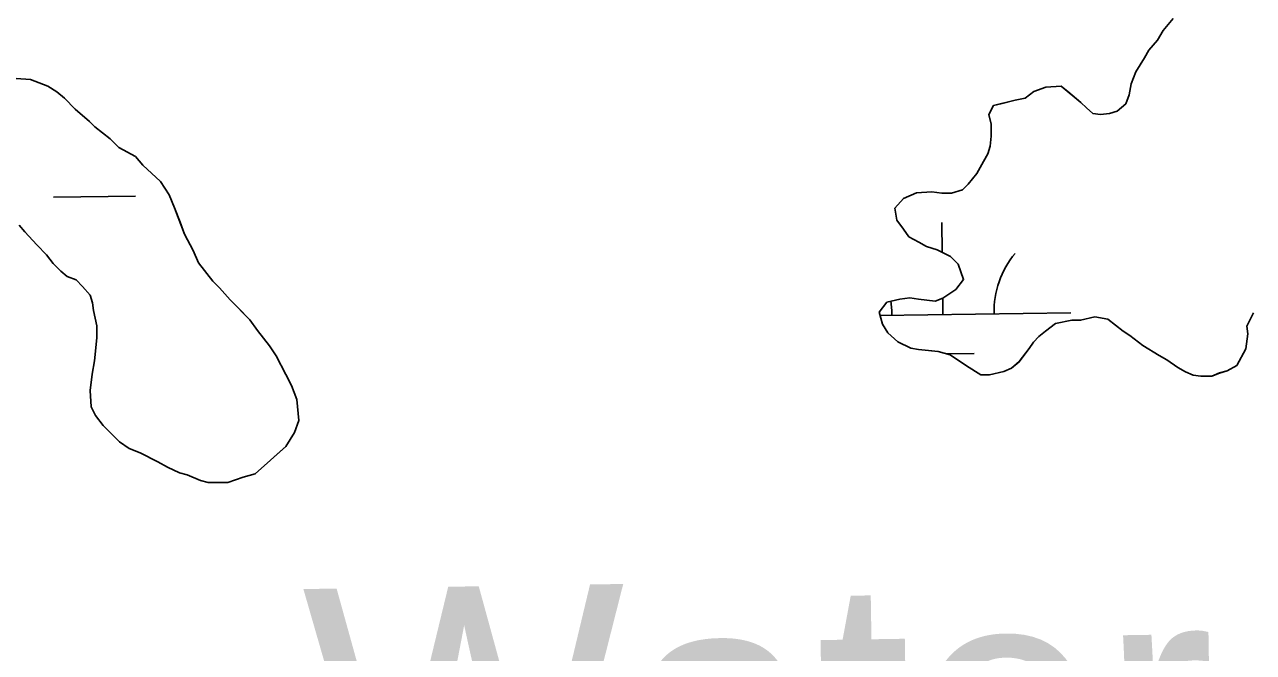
# Model space of a CAD drawing. Extents: x 3767014 to 3805179, y 361544 to 387384.
# Drawn here: x 3792392.4 to 3792873.2, y 368182.4 to 368428.1 of the extents above; entities that cross this region are included whole.
import ezdxf

# ---------------------------------------------------------------- set-up
doc = ezdxf.new("R2010")
doc.units = 0
for name, color, linetype in [('V-RIVR-EDGE', 7, 'Continuous'), ('V-RIVR-IDEN', 7, 'Continuous'), ('V-TOPO-SHOR', 7, 'Continuous'), ('V-WETL-SWMP', 7, 'Continuous')]:
    doc.layers.add(name, color=color, linetype=linetype)

msp = doc.modelspace()

# ---------------------------------------------------------------- linework, layer by layer
at = {"layer": 'V-RIVR-EDGE'}
msp.add_spline([(3785266.865, 377529.211), (3785342.8, 377494.248), (3785391.258, 377467.439), (3785439.72, 377442.249), (3785475.246, 377418.707), (3785525.316, 377389.469), (3785575.383, 377359.422), (3785621.413, 377331.811), (3785722.351, 377269.288), (3785796.661, 377231.094), (3785852.385, 377199.415), (3785928.324, 377166.069), (3785964.678, 377149.804), (3786028.506, 377124.576), (3786060.018, 377113.175), (3786092.316, 377092.068), (3786117.34, 377073.405), (3786135.083, 377053.143), (3786154.458, 377039.347), (3786176.258, 377024.735), (3786206.946, 377006.867), (3786256.211, 376979.248), (3786328.098, 376942.677), (3786374.949, 376919.917), (3786491.265, 376862.208), (3786553.467, 376833.749), (3786619.713, 376805.279), (3786729.589, 376759.718), (3786796.656, 376736.099), (3786845.136, 376718.187), (3786867.767, 376712.469), (3787003.51, 376661.992), (3787089.16, 376631.048), (3787163.496, 376603.367), (3787230.559, 376578.13), (3787257.223, 376568.359), (3787300.044, 376551.27), (3787354.992, 376532.533), (3787409.127, 376512.181), (3787544.074, 376466.558), (3787612.756, 376442.126), (3787657.197, 376425.841), (3787730.724, 376398.162), (3787781.63, 376380.244), (3787834.96, 376361.511), (3787891.524, 376341.961), (3787940, 376322.432), (3787998.976, 376297.215), (3788050.697, 376281.721), (3788117.768, 376259.719), (3788176.757, 376240.164), (3788221.198, 376223.879), (3788259.981, 376209.226), (3788406.252, 376164.383), (3788541.215, 376125.23), (3788606.67, 376104.041), (3788679.39, 376077.173), (3788748.889, 376055.974), (3788871.693, 376005.528), (3788969.454, 375966.467), (3789047.013, 375933.926), (3789119.723, 375903.014), (3789155.253, 375881.09), (3789182.716, 375867.274), (3789214.225, 375854.256), (3789257.04, 375834.74), (3789281.286, 375828.21), (3789303.105, 375821.686), (3789328.955, 375809.491), (3789367.724, 375789.177), (3789414.577, 375767.225), (3789468.708, 375745.255), (3789509.105, 375728.981), (3789555.157, 375710.266), (3789585.849, 375694.015), (3789620.578, 375675.328), (3789681.97, 375646.062), (3789753.859, 375610.3), (3789792.633, 375591.603), (3789842.712, 375566.408), (3789897.64, 375539.584), (3789938.019, 375516.03), (3789968.727, 375506.25), (3790004.289, 375497.265), (3790030.972, 375494.773), (3790047.128, 375487.455), (3790077.007, 375469.589), (3790124.633, 375433.077), (3790192.442, 375382.768), (3790252.165, 375332.478), (3790290.91, 375302.459), (3790337.741, 375271.611), (3790406.357, 375220.491), (3790469.329, 375175.855), (3790570.248, 375106.054), (3790647.751, 375050.868), (3790691.367, 375028.115), (3790744.667, 374997.251), (3790806.838, 374955.852), (3790873.863, 374915.249), (3790932, 374877.903), (3791002.231, 374825.97), (3791052.265, 374782.175), (3791082.927, 374753.793), (3791131.331, 374705.149), (3791170.05, 374664.616), (3791192.631, 374638.681), (3791220.891, 374620.01), (3791288.67, 374557.569), (3791322.577, 374533.223), (3791362.944, 374504.817), (3791396.042, 374480.473), (3791434.785, 374449.645), (3791482.407, 374411.517), (3791534.052, 374365.291), (3791646.192, 374254.216), (3791707.514, 374196.644), (3791738.968, 374161.791), (3791773.65, 374123.694), (3791803.497, 374092.888), (3791829.321, 374070.18), (3791830.912, 374059.662), (3791837.316, 374032.958), (3791849.409, 374017.562), (3791884.123, 373992.405), (3791930.977, 373971.262), (3791954.393, 373955.838), (3791993.134, 373924.202), (3792026.979, 373874.785), (3792047.912, 373836.722), (3792063.186, 373799.482), (3792086.509, 373746.857), (3792112.249, 373690.181), (3792141.261, 373648.864), (3792158.993, 373624.558), (3792177.552, 373607.528), (3792214.702, 373586.409), (3792255.083, 373563.665), (3792301.119, 373538.48), (3792346.34, 373510.871), (3792382.671, 373485.71), (3792422.225, 373455.689), (3792479.537, 373411.875), (3792548.144, 373356.711), (3792619.168, 373298.307), (3792672.431, 373252.077), (3792709.534, 373212.357), (3792750.656, 373162.113), (3792839.385, 373068.08), (3792888.572, 373008.92), (3792945.027, 372945.699), (3792999.062, 372884.91), (3793053.898, 372820.884), (3793149.89, 372720.363), (3793208.761, 372653.092), (3793261.195, 372598.777), (3793315.232, 372538.796), (3793358.792, 372493.399), (3793409.592, 372432.618), (3793462.809, 372367.787), (3793498.283, 372323.219), (3793536.997, 372280.26), (3793578.124, 372232.443), (3793604.724, 372196.792), (3793668.438, 372125.466), (3793703.128, 372090.604), (3793760.41, 372034.66), (3793806.384, 371984.404), (3793839.438, 371942.268), (3793939.427, 371823.136), (3793981.333, 371763.186), (3794029.674, 371688.662), (3794050.609, 371651.408), (3794073.177, 371620.62), (3794178.796, 371488.535), (3794237.625, 371404.28), (3794268.243, 371358.106), (3794301.293, 371314.353), (3794332.724, 371269.794), (3794395.613, 371192), (3794429.476, 371149.862), (3794472.201, 371093.953), (3794523.788, 371024.274), (3794601.175, 370922.181), (3794640.679, 370871.942), (3794687.421, 370805.509), (3794733.389, 370752.828), (3794829.339, 370635.323), (3794895.463, 370557.521), (3794959.948, 370470.826), (3795013.158, 370403.569), (3795070.394, 370329.023), (3795159.854, 370203.448), (3795225.98, 370126.454), (3795296.13, 370041.363), (3795379.18, 369940.065), (3795459.001, 369841.201), (3795508.163, 369772.337), (3795554.103, 369708.333), (3795661.315, 369566.538), (3795715.338, 369500.897), (3795762.105, 369444.169), (3795798.366, 369390.703), (3795915.247, 369234.327), (3795963.601, 369165.465), (3796028.082, 369077.153), (3796043.387, 369052.853), (3796054.672, 369037.459), (3796077.242, 369007.48), (3796148.213, 368927.239), (3796183.677, 368878.627), (3796226.382, 368814.631), (3796275.531, 368740.105), (3796314.222, 368688.25), (3796353.714, 368633.158), (3796401.268, 368567.533), (3796456.873, 368487.33), (3796513.292, 368409.551), (3796545.533, 368365.8), (3796626.113, 368246.716), (3796670.449, 368188.377), (3796704.298, 368140.578), (3796751.041, 368074.145), (3796787.308, 368023.105), (3796838.907, 367958.278), (3796844.528, 367942.09), (3796845.295, 367925.104), (3796846.094, 367921.059), (3796852.559, 367919.425), (3796863.071, 367918.59), (3796875.166, 367904.003), (3796903.398, 367874.01), (3796931.629, 367844.017), (3796952.579, 367812.424), (3796982.392, 367767.87), (3797007.371, 367730.606), (3797037.194, 367690.095), (3797062.185, 367657.684), (3797075.869, 367631.77), (3797095.223, 367609.078), (3797126.665, 367569.372), (3797156.484, 367527.244), (3797212.099, 367451.085), (3797254.808, 367388.706), (3797302.183, 367327.228)], degree=3, dxfattribs=at)
at = {"layer": 'V-TOPO-SHOR'}
for points in [[(3792841.785, 368430.515), (3792837.922, 368425.815), (3792835.774, 368421.965), (3792832.339, 368418.116), (3792830.621, 368415.122), (3792827.185, 368409.564), (3792825.462, 368404.856), (3792824.598, 368400.575), (3792823.308, 368397.153), (3792819.875, 368394.161), (3792816.875, 368393.311), (3792813.451, 368392.889), (3792810.452, 368393.323), (3792807.888, 368395.47), (3792805.752, 368397.616), (3792800.622, 368401.909), (3792798.058, 368404.055), (3792792.061, 368403.637), (3792787.349, 368401.933), (3792783.917, 368399.371), (3792780.06, 368398.521), (3792774.922, 368397.247), (3792771.493, 368396.397), (3792769.773, 368392.975), (3792770.623, 368389.121), (3792770.613, 368384.41), (3792770.179, 368380.556), (3792769.314, 368377.562), (3792767.596, 368374.568), (3792765.018, 368369.861), (3792761.583, 368365.587), (3792759.439, 368363.449), (3792755.154, 368362.173), (3792751.3, 368362.181), (3792747.448, 368362.618), (3792741.451, 368362.202), (3792736.311, 368360.07), (3792732.876, 368356.224), (3792733.724, 368351.511), (3792736.286, 368348.081), (3792738.42, 368345.079), (3792742.27, 368342.93), (3792745.265, 368341.212), (3792749.545, 368339.92), (3792754.677, 368337.339), (3792757.669, 368334.337), (3792759.799, 368328.336), (3792756.795, 368324.488), (3792751.648, 368321.074), (3792748.65, 368319.794), (3792742.227, 368320.664), (3792738.803, 368321.099), (3792734.949, 368320.679), (3792729.806, 368319.405), (3792726.802, 368315.557), (3792728.078, 368310.842), (3792730.212, 368307.414), (3792734.058, 368303.979), (3792739.192, 368301.401), (3792742.189, 368300.967), (3792746.043, 368300.531), (3792749.895, 368300.096), (3792754.601, 368298.802), (3792761.018, 368294.507), (3792766.576, 368291.071), (3792770.002, 368291.065), (3792775.571, 368292.339), (3792778.571, 368293.616), (3792781.574, 368296.181), (3792785.438, 368301.311), (3792787.154, 368303.877), (3792789.301, 368306.013), (3792791.873, 368308.149), (3792795.734, 368311.139), (3792802.158, 368312.411), (3792805.584, 368312.405), (3792811.155, 368313.679), (3792816.291, 368312.81), (3792822.276, 368308.09), (3792824.842, 368306.371), (3792829.974, 368302.509), (3792836.388, 368298.642), (3792839.383, 368296.924), (3792843.659, 368293.918), (3792846.653, 368292.197), (3792849.647, 368290.909), (3792852.643, 368290.475), (3792856.926, 368290.465), (3792859.926, 368291.745)], [(3792453.253, 368350.776), (3792451.121, 368356.347), (3792448.991, 368361.489), (3792445.575, 368366.636), (3792438.736, 368373.071), (3792435.746, 368376.501), (3792429.33, 368379.942), (3792425.912, 368383.372), (3792419.926, 368388.095), (3792417.787, 368390.239), (3792412.231, 368394.962), (3792407.957, 368399.25), (3792404.965, 368401.827), (3792401.545, 368403.975), (3792394.696, 368406.558), (3792389.132, 368406.996), (3792384.419, 368406.15), (3792373.714, 368406.17)], [(3792390.303, 368349.615), (3792392.439, 368347.041), (3792397.139, 368341.894), (3792400.986, 368338.033), (3792403.55, 368334.601), (3792406.54, 368331.599), (3792409.106, 368329.452), (3792412.528, 368328.16), (3792415.092, 368325.588), (3792418.082, 368322.155), (3792418.934, 368319.157), (3792419.356, 368316.159), (3792420.63, 368310.16), (3792420.62, 368305.452), (3792419.745, 368296.459), (3792418.879, 368291.325), (3792418.011, 368284.902), (3792418.426, 368278.48), (3792420.132, 368275.049), (3792423.122, 368271.191), (3792426.113, 368268.186), (3792429.533, 368264.754), (3792433.381, 368262.178), (3792437.659, 368260.457), (3792444.504, 368257.019), (3792448.354, 368254.868), (3792453.058, 368252.72), (3792456.054, 368251.858), (3792461.189, 368249.705), (3792464.185, 368248.843), (3792468.467, 368248.835), (3792471.894, 368248.829), (3792477.892, 368250.957), (3792482.605, 368252.233), (3792487.323, 368256.505), (3792491.184, 368259.923), (3792494.614, 368262.915), (3792498.051, 368268.473), (3792499.773, 368273.182), (3792498.933, 368281.318), (3792496.803, 368286.889), (3792494.669, 368291.175), (3792490.831, 368298.462), (3792488.269, 368302.32), (3792483.571, 368308.325), (3792480.581, 368312.614), (3792475.881, 368317.332), (3792472.889, 368320.335), (3792468.617, 368325.053), (3792466.053, 368327.628), (3792460.5, 368334.918), (3792458.369, 368339.633), (3792454.954, 368346.064), (3792453.253, 368350.776)], [(3792859.926, 368291.745), (3792862.924, 368292.595), (3792866.783, 368294.729), (3792870.221, 368301.145), (3792871.09, 368307.137), (3792870.668, 368310.136), (3792873.246, 368315.27)]]:
    msp.add_lwpolyline(points, dxfattribs=at)
at = {"layer": 'V-WETL-SWMP'}
for p, q in [((3792841.784, 368430.516), (3792837.921, 368425.814)), ((3792837.921, 368425.814), (3792835.772, 368421.964)), ((3792835.772, 368421.964), (3792832.339, 368418.117)), ((3792832.339, 368418.117), (3792830.621, 368415.123)), ((3792830.621, 368415.123), (3792827.184, 368409.563)), ((3792827.184, 368409.563), (3792825.462, 368404.856)), ((3792787.348, 368401.934), (3792783.917, 368399.371)), ((3792792.061, 368403.637), (3792787.348, 368401.934)), ((3792798.057, 368404.054), (3792792.061, 368403.637)), ((3792805.752, 368397.616), (3792798.057, 368404.054)), ((3792825.462, 368404.856), (3792824.598, 368400.576)), ((3792780.061, 368398.522), (3792771.493, 368396.398)), ((3792783.917, 368399.371), (3792780.061, 368398.522)), ((3792807.888, 368395.47), (3792805.752, 368397.616)), ((3792823.307, 368397.153), (3792819.876, 368394.162)), ((3792824.598, 368400.576), (3792823.307, 368397.153)), ((3792771.493, 368396.398), (3792769.774, 368392.976)), ((3792769.774, 368392.976), (3792770.623, 368389.121)), ((3792810.453, 368393.324), (3792807.888, 368395.47)), ((3792813.45, 368392.89), (3792810.453, 368393.324)), ((3792816.876, 368393.312), (3792813.45, 368392.89)), ((3792819.876, 368394.162), (3792816.876, 368393.312)), ((3792770.623, 368389.121), (3792770.613, 368384.41)), ((3792770.613, 368384.41), (3792770.178, 368380.557)), ((3792769.315, 368377.562), (3792767.597, 368374.568)), ((3792770.178, 368380.557), (3792769.315, 368377.562)), ((3792767.597, 368374.568), (3792765.018, 368369.862)), ((3792765.018, 368369.862), (3792761.584, 368365.587)), ((3792759.439, 368363.45), (3792755.155, 368362.174)), ((3792761.584, 368365.587), (3792759.439, 368363.45)), ((3792403.759, 368360.553), (3792435.756, 368360.997)), ((3792736.31, 368360.07), (3792732.877, 368356.223)), ((3792741.452, 368362.201), (3792736.31, 368360.07)), ((3792747.448, 368362.618), (3792741.452, 368362.201)), ((3792751.301, 368362.182), (3792747.448, 368362.618)), ((3792755.155, 368362.174), (3792751.301, 368362.182)), ((3792732.877, 368356.223), (3792733.724, 368351.511)), ((3792733.724, 368351.511), (3792736.286, 368348.081)), ((3792751.423, 368338.975), (3792751.261, 368350.647)), ((3792736.286, 368348.081), (3792738.421, 368345.079)), ((3792738.421, 368345.079), (3792742.271, 368342.93)), ((3792742.271, 368342.93), (3792745.265, 368341.212)), ((3792745.265, 368341.212), (3792749.544, 368339.919)), ((3792749.544, 368339.919), (3792754.678, 368337.34)), ((3792754.678, 368337.34), (3792757.669, 368334.336)), ((3792757.669, 368334.336), (3792759.799, 368328.337)), ((3792756.794, 368324.489), (3792751.649, 368321.074)), ((3792759.799, 368328.337), (3792756.794, 368324.489)), ((3792734.948, 368320.678), (3792729.807, 368319.404)), ((3792738.803, 368321.099), (3792734.948, 368320.678)), ((3792742.227, 368320.664), (3792738.803, 368321.099)), ((3792748.649, 368319.795), (3792742.227, 368320.664)), ((3792751.649, 368321.074), (3792748.649, 368319.795)), ((3792751.761, 368314.651), (3792751.672, 368321.089)), ((3792729.807, 368319.404), (3792726.802, 368315.556)), ((3792726.802, 368315.556), (3792728.078, 368310.843)), ((3792727.14, 368314.309), (3792801.756, 368315.345)), ((3792870.667, 368310.136), (3792873.246, 368315.269)), ((3792728.078, 368310.843), (3792730.212, 368307.414)), ((3792791.874, 368308.149), (3792795.734, 368311.139)), ((3792795.734, 368311.139), (3792802.159, 368312.411)), ((3792802.159, 368312.411), (3792805.585, 368312.404)), ((3792805.585, 368312.404), (3792811.154, 368313.678)), ((3792811.154, 368313.678), (3792816.291, 368312.811)), ((3792816.291, 368312.811), (3792822.276, 368308.09)), ((3792871.089, 368307.138), (3792870.667, 368310.136)), ((3792730.212, 368307.414), (3792734.059, 368303.98)), ((3792787.155, 368303.876), (3792789.301, 368306.013)), ((3792789.301, 368306.013), (3792791.874, 368308.149)), ((3792822.276, 368308.09), (3792824.842, 368306.372)), ((3792824.842, 368306.372), (3792829.973, 368302.508)), ((3792870.221, 368301.144), (3792871.089, 368307.138)), ((3792734.059, 368303.98), (3792739.192, 368301.401)), ((3792739.192, 368301.401), (3792742.189, 368300.967)), ((3792742.189, 368300.967), (3792749.895, 368300.096)), ((3792781.574, 368296.18), (3792785.438, 368301.311)), ((3792785.438, 368301.311), (3792787.155, 368303.876)), ((3792829.973, 368302.508), (3792836.388, 368298.642)), ((3792866.783, 368294.728), (3792870.221, 368301.144)), ((3792749.895, 368300.096), (3792754.602, 368298.802)), ((3792753.023, 368299.236), (3792763.974, 368299.388)), ((3792754.602, 368298.802), (3792761.017, 368294.507)), ((3792778.571, 368293.616), (3792781.574, 368296.18)), ((3792836.388, 368298.642), (3792839.382, 368296.923)), ((3792839.382, 368296.923), (3792843.658, 368293.917)), ((3792761.017, 368294.507), (3792766.577, 368291.071)), ((3792766.577, 368291.071), (3792770.002, 368291.064)), ((3792770.002, 368291.064), (3792775.571, 368292.338)), ((3792775.571, 368292.338), (3792778.571, 368293.616)), ((3792843.658, 368293.917), (3792846.652, 368292.198)), ((3792846.652, 368292.198), (3792849.647, 368290.908)), ((3792849.647, 368290.908), (3792852.644, 368290.474)), ((3792856.926, 368290.465), (3792859.926, 368291.744)), ((3792859.926, 368291.744), (3792862.925, 368292.595)), ((3792862.925, 368292.595), (3792866.783, 368294.728)), ((3792852.644, 368290.474), (3792856.926, 368290.465))]:
    msp.add_line(p, q, dxfattribs=at)
msp.add_lwpolyline([(3792389.132, 368406.996), (3792394.697, 368406.557), (3792401.544, 368403.974), (3792404.965, 368401.827), (3792407.957, 368399.251), (3792412.231, 368394.961), (3792417.788, 368390.24), (3792419.925, 368388.095), (3792425.911, 368383.373), (3792429.33, 368379.941), (3792435.746, 368376.502), (3792438.736, 368373.071), (3792445.575, 368366.635), (3792448.991, 368361.489), (3792451.121, 368356.347), (3792454.955, 368346.063), (3792458.368, 368339.633), (3792460.5, 368334.919), (3792466.052, 368327.628), (3792468.616, 368325.054), (3792472.889, 368320.335), (3792480.582, 368312.613), (3792483.571, 368308.325), (3792488.269, 368302.321), (3792490.831, 368298.462), (3792494.67, 368291.175), (3792496.803, 368286.889), (3792498.933, 368281.318), (3792499.773, 368273.181), (3792498.051, 368268.474), (3792494.615, 368262.914), (3792482.604, 368252.233), (3792477.892, 368250.957), (3792471.893, 368248.828), (3792464.185, 368248.843), (3792461.189, 368249.705), (3792456.055, 368251.857), (3792453.059, 368252.719), (3792448.353, 368254.869), (3792444.504, 368257.018), (3792437.659, 368260.457), (3792433.381, 368262.178), (3792429.532, 368264.754), (3792423.122, 368271.19), (3792420.132, 368275.05), (3792418.426, 368278.479), (3792418.01, 368284.902), (3792418.879, 368291.324), (3792419.746, 368296.46), (3792420.62, 368305.451), (3792420.629, 368310.161), (3792419.356, 368316.158), (3792418.934, 368319.157), (3792418.083, 368322.156), (3792415.092, 368325.587), (3792412.528, 368328.161), (3792409.105, 368329.453), (3792406.54, 368331.599), (3792403.549, 368334.602), (3792400.986, 368338.033), (3792397.14, 368341.894), (3792392.44, 368347.041), (3792390.304, 368349.615)], dxfattribs=at)
for centre, start, end in [((3792806.992, 368315.893), 140.02403, 181.56769), ((3792696.517, 368314.358), 0.02404, 8.85615)]:
    msp.add_arc(centre, 35.246, start, end, dxfattribs=at)

# ---------------------------------------------------------------- texts
at = {"layer": 'V-RIVR-IDEN'}
msp.add_text('Water', height=100, rotation=0.91959, dxfattribs=at).set_placement((3792502.518, 368107.174))

doc.saveas('drawing.dxf')
